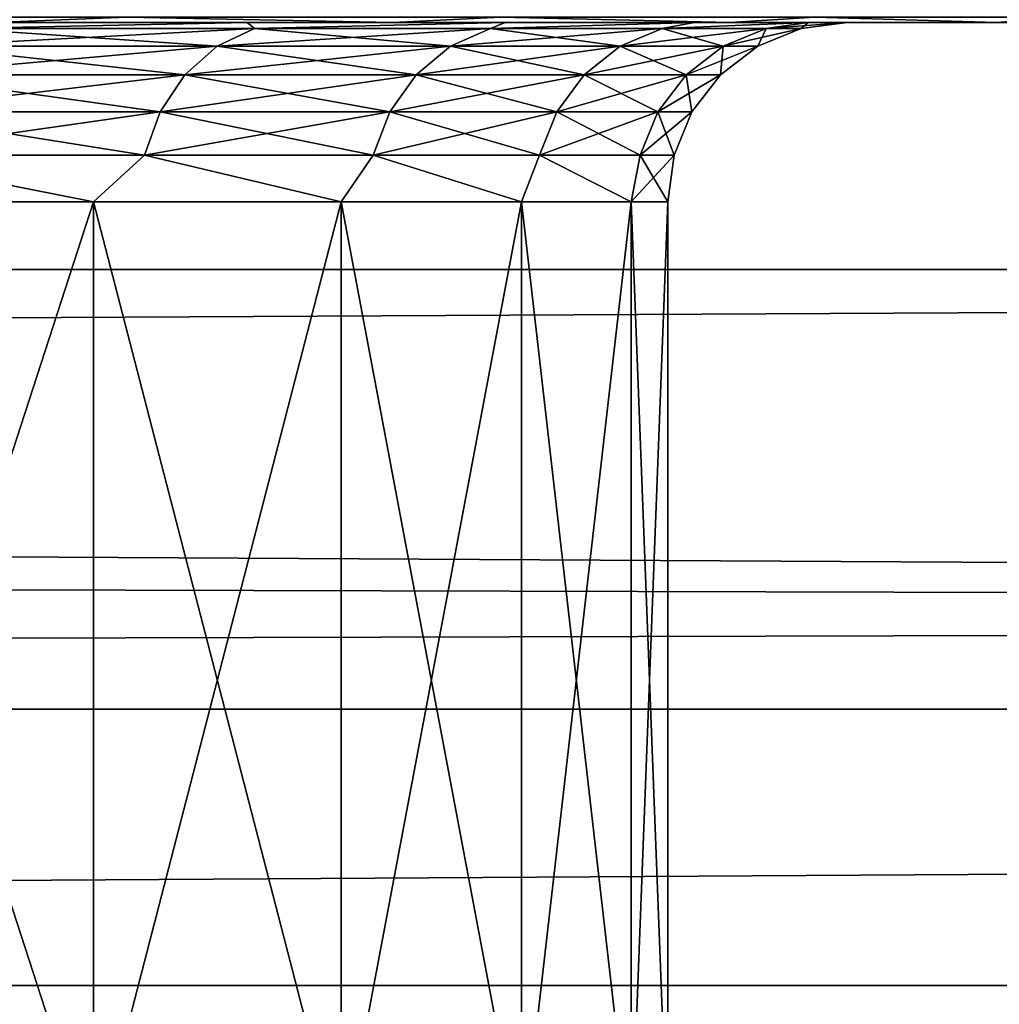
# Model space of a CAD drawing. Header units: metres. Extents: x -150 to 310, y -128 to 84.
# Tile 222 of 465: x 82.02 to 83.65, y 16.96 to 18.6. Entities that reach past the tile are written whole.
import ezdxf

# ---------------------------------------------------------------- set-up
doc = ezdxf.new("R2010")
doc.units = ezdxf.units.M
doc.layers.add('solid_26009703_SW0001', color=7, linetype='CONTINUOUS')
doc.layers.add('solid_26009703_SW0001_01', color=7, linetype='CONTINUOUS')

msp = doc.modelspace()

# ---------------------------------------------------------------- linework, layer by layer
at = {"layer": 'solid_26009703_SW0001'}
for points in [[(97.199997, 18.711138, -9.5338), (76.500267, 18.973419, -9.000519), (-128, 18.185108, -10.501361)], [(97.199997, 18.711138, 9.5338), (-128, 18.185108, 10.501361), (-76.500221, 18.973419, 9.000521)], [(127.5, 18.87756, 13.139169), (-127.5, 18.87756, 13.139169), (-127.5, 17.451437, 14.981567)], [(127.5, 17.451437, 14.981567), (127.5, 18.87756, 13.139169), (-127.5, 17.451437, 14.981567)], [(97.199997, 18.186533, -10.5), (97.199997, 18.711138, -9.5338), (-128, 18.185108, -10.501361)], [(97.199997, 18.711138, 9.5338), (97.199997, 18.186533, 10.5), (-128, 18.185108, 10.501361)], [(97.199997, 18.186533, -10.5), (-128, 18.185108, -10.501361), (-128, 16.990728, -12.341079)], [(97.199997, 17.612082, -11.43742), (97.199997, 18.186533, -10.5), (-128, 16.990728, -12.341079)], [(97.199997, 18.186533, 10.5), (97.199997, 17.612082, 11.43742), (-128, 18.185108, 10.501361)], [(97.199997, 17.612082, 11.43742), (-128, 16.990728, 12.341079), (-128, 18.185108, 10.501361)], [(97.199997, 16.989357, -12.343491), (97.199997, 17.612082, -11.43742), (-128, 16.990728, -12.341079)], [(97.199997, 17.612082, 11.43742), (97.199997, 16.989357, 12.343491), (-128, 16.990728, 12.341079)], [(127.5, 17.451437, 14.981567), (-127.5, 17.451437, 14.981567), (-127.5, 15.846239, 16.670235)], [(127.5, 15.846239, 16.670235), (127.5, 17.451437, 14.981567), (-127.5, 15.846239, 16.670235)], [(97.199997, 16.989357, -12.343491), (-128, 16.990728, -12.341079), (-128, 15.604132, -14.053188)], [(97.199997, 16.320065, 13.215728), (-128, 15.604132, 14.053188), (-128, 16.990728, 12.341079)], [(97.199997, 16.989357, 12.343491), (97.199997, 16.320065, 13.215728), (-128, 16.990728, 12.341079)], [(97.199997, 16.320065, -13.215728), (97.199997, 16.989357, -12.343491), (-128, 15.604132, -14.053188)]]:
    msp.add_3dface(points, dxfattribs=at)
at = {"layer": 'solid_26009703_SW0001_01'}
for points in [[(-127.5, 18.87756, -13.139169), (127.5, 18.87756, -13.139169), (127.5, 17.451437, -14.981567)], [(-127.5, 17.451437, -14.981567), (-127.5, 18.87756, -13.139169), (127.5, 17.451437, -14.981567)], [(81.479752, 18.608858, 6.019481), (81.974503, 18.6, 5.470932), (82.194923, 18.608858, 5.347888)], [(82.194923, 18.608858, -5.347888), (81.974503, 18.6, -5.47093), (81.479752, 18.608858, -6.019481)], [(82.194923, 18.608858, 5.347888), (81.974503, 18.6, 5.470932), (82.639809, 18.6, 4.711994)], [(82.194923, 18.608858, -5.347888), (82.639809, 18.6, -4.711991), (81.974503, 18.6, -5.47093)], [(82.194923, 18.608858, 5.347888), (82.639809, 18.6, 4.711994), (82.820282, 18.608858, 4.591955)], [(82.820282, 18.608858, -4.591955), (82.639809, 18.6, -4.711991), (82.194923, 18.608858, -5.347888)], [(82.820282, 18.608858, 4.591955), (82.639809, 18.6, 4.711994), (83.204231, 18.6, 3.867419)], [(82.820282, 18.608858, -4.591955), (83.204239, 18.6, -3.867416), (82.639809, 18.6, -4.711991)], [(82.820282, 18.608858, 4.591955), (83.204231, 18.6, 3.867419), (83.34597, 18.608858, 3.763605)], [(83.34597, 18.608858, -3.763605), (83.204239, 18.6, -3.867416), (82.820282, 18.608858, -4.591955)], [(83.34597, 18.608858, 3.763605), (83.204231, 18.6, 3.867419), (83.65036, 18.6, 2.961452)], [(83.34597, 18.608858, -3.763605), (83.65036, 18.6, -2.961449), (83.204239, 18.6, -3.867416)], [(83.34597, 18.608858, 3.763605), (83.65036, 18.6, 2.961452), (83.763695, 18.608858, 2.8759)], [(83.763695, 18.608858, -2.8759), (83.65036, 18.6, -2.961449), (83.34597, 18.608858, -3.763605)], [(83.763695, 18.608858, 2.8759), (83.65036, 18.6, 2.961452), (83.976822, 18.6, 2.000648)], [(83.763695, 18.608858, -2.8759), (83.97683, 18.6, -2.000645), (83.65036, 18.6, -2.961449)], [(81.209991, 18.6, 5.041734), (82.639809, 18.6, 4.711994), (81.974503, 18.6, 5.470932)], [(81.209991, 18.6, 5.041734), (81.851433, 18.6, 4.355422), (82.639809, 18.6, 4.711994)], [(81.210045, 18.6, -5.041685), (81.974503, 18.6, -5.47093), (82.639809, 18.6, -4.711991)], [(81.851479, 18.6, -4.355367), (81.210045, 18.6, -5.041685), (82.639809, 18.6, -4.711991)], [(81.851433, 18.6, 4.355422), (83.204231, 18.6, 3.867419), (82.639809, 18.6, 4.711994)], [(81.851433, 18.6, 4.355422), (82.396126, 18.6, 3.583458), (83.204231, 18.6, 3.867419)], [(81.912781, 18.589859, 4.153371), (82.396126, 18.6, 3.583458), (81.851433, 18.6, 4.355422)], [(81.851479, 18.6, -4.355367), (82.639809, 18.6, -4.711991), (83.204239, 18.6, -3.867416)], [(82.396164, 18.6, -3.583396), (81.851479, 18.6, -4.355367), (83.204239, 18.6, -3.867416)], [(81.912781, 18.589859, -4.153371), (81.851479, 18.6, -4.355367), (82.396164, 18.6, -3.583396)], [(81.912781, 18.589859, 4.153371), (82.408592, 18.589859, 3.411329), (82.396126, 18.6, 3.583458)], [(82.408592, 18.589859, -3.411329), (81.912781, 18.589859, -4.153371), (82.396164, 18.6, -3.583396)], [(82.396126, 18.6, 3.583458), (83.65036, 18.6, 2.961452), (83.204231, 18.6, 3.867419)], [(82.396126, 18.6, 3.583458), (82.827988, 18.6, 2.749738), (83.65036, 18.6, 2.961452)], [(82.408592, 18.589859, 3.411329), (82.827988, 18.6, 2.749738), (82.396126, 18.6, 3.583458)], [(82.396164, 18.6, -3.583396), (83.204239, 18.6, -3.867416), (83.65036, 18.6, -2.961449)], [(82.828018, 18.6, -2.749672), (82.396164, 18.6, -3.583396), (83.65036, 18.6, -2.961449)], [(82.408592, 18.589859, -3.411329), (82.396164, 18.6, -3.583396), (82.828018, 18.6, -2.749672)], [(82.408592, 18.589859, 3.411329), (82.803314, 18.589859, 2.610918), (82.827988, 18.6, 2.749738)], [(82.803314, 18.589859, -2.610918), (82.408592, 18.589859, -3.411329), (82.828018, 18.6, -2.749672)], [(82.803314, 18.589859, 2.610918), (83.144493, 18.6, 1.859851), (82.827988, 18.6, 2.749738)], [(82.803314, 18.589859, 2.610918), (83.090179, 18.589859, 1.765834), (83.144493, 18.6, 1.859851)], [(82.803314, 18.589859, -2.610918), (82.828018, 18.6, -2.749672), (83.144508, 18.6, -1.859785)], [(83.090179, 18.589859, -1.765834), (82.803314, 18.589859, -2.610918), (83.144508, 18.6, -1.859785)], [(82.827988, 18.6, 2.749738), (83.976822, 18.6, 2.000648), (83.65036, 18.6, 2.961452)], [(82.827988, 18.6, 2.749738), (83.144493, 18.6, 1.859851), (83.976822, 18.6, 2.000648)], [(82.828018, 18.6, -2.749672), (83.65036, 18.6, -2.961449), (83.97683, 18.6, -2.000645)], [(83.144508, 18.6, -1.859785), (82.828018, 18.6, -2.749672), (83.97683, 18.6, -2.000645)], [(83.090179, 18.589859, 1.765834), (83.334579, 18.6, 0.944832), (83.144493, 18.6, 1.859851)], [(83.090179, 18.589859, 1.765834), (83.26429, 18.589859, 0.890536), (83.334579, 18.6, 0.944832)], [(83.090179, 18.589859, -1.765834), (83.144508, 18.6, -1.859785), (83.334587, 18.6, -0.944788)], [(83.26429, 18.589859, -0.890536), (83.090179, 18.589859, -1.765834), (83.334587, 18.6, -0.944788)], [(83.144493, 18.6, 1.859851), (84.172539, 18.6, 1.015688), (83.976822, 18.6, 2.000648)], [(83.144493, 18.6, 1.859851), (83.334579, 18.6, 0.944832), (84.172539, 18.6, 1.015688)], [(83.144508, 18.6, -1.859785), (83.97683, 18.6, -2.000645), (84.172539, 18.6, -1.015686)], [(83.334587, 18.6, -0.944788), (83.144508, 18.6, -1.859785), (84.172539, 18.6, -1.015686)], [(83.26429, 18.589859, -0.890536), (83.334587, 18.6, -0.944788), (83.400002, 18.6)], [(83.322655, 18.589859), (83.26429, 18.589859, -0.890536), (83.400002, 18.6)], [(83.26429, 18.589859, 0.890536), (83.322655, 18.589859), (83.334579, 18.6, 0.944832)], [(83.322655, 18.589859), (83.400002, 18.6), (83.334579, 18.6, 0.944832)], [(83.334579, 18.6, 0.944832), (83.400002, 18.6), (84.172539, 18.6, 1.015688)], [(83.334587, 18.6, -0.944788), (84.172539, 18.6, -1.015686), (84.239937, 18.6)], [(83.334587, 18.6, -0.944788), (84.239937, 18.6), (83.400002, 18.6)], [(83.400002, 18.6), (84.239937, 18.6), (84.172539, 18.6, 1.015688)], [(81.855293, 18.559925, -4.109264), (81.912781, 18.589859, -4.153371), (82.408592, 18.589859, -3.411329)], [(82.345848, 18.559925, -3.375102), (81.855293, 18.559925, -4.109264), (82.408592, 18.589859, -3.411329)], [(81.855293, 18.559925, 4.109264), (82.345848, 18.559925, 3.375102), (81.912781, 18.589859, 4.153371)], [(82.345848, 18.559925, 3.375102), (82.408592, 18.589859, 3.411329), (81.912781, 18.589859, 4.153371)], [(82.345848, 18.559925, -3.375102), (82.408592, 18.589859, -3.411329), (82.803314, 18.589859, -2.610918)], [(82.736374, 18.559925, -2.583191), (82.345848, 18.559925, -3.375102), (82.803314, 18.589859, -2.610918)], [(82.345848, 18.559925, 3.375102), (82.736374, 18.559925, 2.583191), (82.408592, 18.589859, 3.411329)], [(82.736374, 18.559925, 2.583191), (82.803314, 18.589859, 2.610918), (82.408592, 18.589859, 3.411329)], [(82.736374, 18.559925, -2.583191), (82.803314, 18.589859, -2.610918), (83.090179, 18.589859, -1.765834)], [(83.020195, 18.559925, -1.747081), (82.736374, 18.559925, -2.583191), (83.090179, 18.589859, -1.765834)], [(82.736374, 18.559925, 2.583191), (83.020195, 18.559925, 1.747081), (82.803314, 18.589859, 2.610918)], [(83.020195, 18.559925, 1.747081), (83.090179, 18.589859, 1.765834), (82.803314, 18.589859, 2.610918)], [(83.020195, 18.559925, -1.747081), (83.090179, 18.589859, -1.765834), (83.26429, 18.589859, -0.890536)], [(83.192451, 18.559925, -0.881078), (83.020195, 18.559925, -1.747081), (83.26429, 18.589859, -0.890536)], [(83.020195, 18.559925, 1.747081), (83.192451, 18.559925, 0.881078), (83.090179, 18.589859, 1.765834)], [(83.192451, 18.559925, 0.881078), (83.26429, 18.589859, 0.890536), (83.090179, 18.589859, 1.765834)], [(83.192451, 18.559925, -0.881078), (83.26429, 18.589859, -0.890536), (83.322655, 18.589859)], [(83.250206, 18.559925), (83.192451, 18.559925, -0.881078), (83.322655, 18.589859)], [(83.192451, 18.559925, 0.881078), (83.250206, 18.559925), (83.26429, 18.589859, 0.890536)], [(83.26429, 18.589859, 0.890536), (83.250206, 18.559925), (83.322655, 18.589859)], [(81.805931, 18.512243, -4.071383), (81.855293, 18.559925, -4.109264), (82.345848, 18.559925, -3.375102)], [(82.291962, 18.512243, -3.34399), (81.805931, 18.512243, -4.071383), (82.345848, 18.559925, -3.375102)], [(81.805931, 18.512243, 4.071383), (82.291962, 18.512243, 3.34399), (81.855293, 18.559925, 4.109264)], [(82.291962, 18.512243, 3.34399), (82.345848, 18.559925, 3.375102), (81.855293, 18.559925, 4.109264)], [(82.291962, 18.512243, -3.34399), (82.345848, 18.559925, -3.375102), (82.736374, 18.559925, -2.583191)], [(82.678886, 18.512243, -2.559379), (82.291962, 18.512243, -3.34399), (82.736374, 18.559925, -2.583191)], [(82.291962, 18.512243, 3.34399), (82.678886, 18.512243, 2.559379), (82.345848, 18.559925, 3.375102)], [(82.678886, 18.512243, 2.559379), (82.736374, 18.559925, 2.583191), (82.345848, 18.559925, 3.375102)], [(82.678886, 18.512243, -2.559379), (82.736374, 18.559925, -2.583191), (83.020195, 18.559925, -1.747081)], [(82.960091, 18.512243, -1.730976), (82.678886, 18.512243, -2.559379), (83.020195, 18.559925, -1.747081)], [(82.678886, 18.512243, 2.559379), (82.960091, 18.512243, 1.730976), (82.736374, 18.559925, 2.583191)], [(82.960091, 18.512243, 1.730976), (83.020195, 18.559925, 1.747081), (82.736374, 18.559925, 2.583191)], [(82.960091, 18.512243, -1.730976), (83.020195, 18.559925, -1.747081), (83.192451, 18.559925, -0.881078)], [(83.13076, 18.512243, -0.872956), (82.960091, 18.512243, -1.730976), (83.192451, 18.559925, -0.881078)], [(82.960091, 18.512243, 1.730976), (83.13076, 18.512243, 0.872956), (83.020195, 18.559925, 1.747081)], [(83.13076, 18.512243, 0.872956), (83.192451, 18.559925, 0.881078), (83.020195, 18.559925, 1.747081)], [(83.13076, 18.512243, -0.872956), (83.192451, 18.559925, -0.881078), (83.250206, 18.559925)], [(83.187981, 18.512243), (83.13076, 18.512243, -0.872956), (83.250206, 18.559925)], [(83.13076, 18.512243, 0.872956), (83.187981, 18.512243), (83.192451, 18.559925, 0.881078)], [(83.192451, 18.559925, 0.881078), (83.187981, 18.512243), (83.250206, 18.559925)], [(81.768051, 18.450068, -4.042317), (81.805931, 18.512243, -4.071383), (82.291962, 18.512243, -3.34399)], [(82.25061, 18.450068, -3.320116), (81.768051, 18.450068, -4.042317), (82.291962, 18.512243, -3.34399)], [(81.768051, 18.450068, 4.042317), (82.25061, 18.450068, 3.320116), (81.805931, 18.512243, 4.071383)], [(82.25061, 18.450068, 3.320116), (82.291962, 18.512243, 3.34399), (81.805931, 18.512243, 4.071383)], [(82.25061, 18.450068, -3.320116), (82.291962, 18.512243, -3.34399), (82.678886, 18.512243, -2.559379)], [(82.634773, 18.450068, -2.541107), (82.25061, 18.450068, -3.320116), (82.678886, 18.512243, -2.559379)], [(82.25061, 18.450068, 3.320116), (82.634773, 18.450068, 2.541107), (82.291962, 18.512243, 3.34399)], [(82.634773, 18.450068, 2.541107), (82.678886, 18.512243, 2.559379), (82.291962, 18.512243, 3.34399)], [(82.634773, 18.450068, -2.541107), (82.678886, 18.512243, -2.559379), (82.960091, 18.512243, -1.730976)], [(82.913971, 18.450068, -1.718618), (82.634773, 18.450068, -2.541107), (82.960091, 18.512243, -1.730976)], [(82.634773, 18.450068, 2.541107), (82.913971, 18.450068, 1.718618), (82.678886, 18.512243, 2.559379)], [(82.913971, 18.450068, 1.718618), (82.960091, 18.512243, 1.730976), (82.678886, 18.512243, 2.559379)], [(82.913971, 18.450068, -1.718618), (82.960091, 18.512243, -1.730976), (83.13076, 18.512243, -0.872956)], [(83.08342, 18.450068, -0.866724), (82.913971, 18.450068, -1.718618), (83.13076, 18.512243, -0.872956)], [(82.913971, 18.450068, 1.718618), (83.08342, 18.450068, 0.866724), (82.960091, 18.512243, 1.730976)], [(83.08342, 18.450068, 0.866724), (83.13076, 18.512243, 0.872956), (82.960091, 18.512243, 1.730976)], [(83.08342, 18.450068, -0.866724), (83.13076, 18.512243, -0.872956), (83.187981, 18.512243)], [(83.140228, 18.450068), (83.08342, 18.450068, -0.866724), (83.187981, 18.512243)], [(83.08342, 18.450068, 0.866724), (83.140228, 18.450068), (83.13076, 18.512243, 0.872956)], [(83.13076, 18.512243, 0.872956), (83.140228, 18.450068), (83.187981, 18.512243)], [(81.74424, 18.377645, -4.024048), (81.768051, 18.450068, -4.042317), (82.25061, 18.450068, -3.320116)], [(82.224617, 18.377645, -3.305111), (81.74424, 18.377645, -4.024048), (82.25061, 18.450068, -3.320116)], [(81.74424, 18.377645, 4.024048), (82.224617, 18.377645, 3.305111), (81.768051, 18.450068, 4.042317)], [(82.224617, 18.377645, 3.305111), (82.25061, 18.450068, 3.320116), (81.768051, 18.450068, 4.042317)], [(82.224617, 18.377645, -3.305111), (82.25061, 18.450068, -3.320116), (82.634773, 18.450068, -2.541107)], [(82.607048, 18.377645, -2.529623), (82.224617, 18.377645, -3.305111), (82.634773, 18.450068, -2.541107)], [(82.224617, 18.377645, 3.305111), (82.607048, 18.377645, 2.529623), (82.25061, 18.450068, 3.320116)], [(82.607048, 18.377645, 2.529623), (82.634773, 18.450068, 2.541107), (82.25061, 18.450068, 3.320116)], [(82.607048, 18.377645, -2.529623), (82.634773, 18.450068, -2.541107), (82.913971, 18.450068, -1.718618)], [(82.884987, 18.377645, -1.710851), (82.607048, 18.377645, -2.529623), (82.913971, 18.450068, -1.718618)], [(82.607048, 18.377645, 2.529623), (82.884987, 18.377645, 1.710851), (82.634773, 18.450068, 2.541107)], [(82.884987, 18.377645, 1.710851), (82.913971, 18.450068, 1.718618), (82.634773, 18.450068, 2.541107)], [(82.884987, 18.377645, -1.710851), (82.913971, 18.450068, -1.718618), (83.08342, 18.450068, -0.866724)], [(83.053673, 18.377645, -0.862807), (82.884987, 18.377645, -1.710851), (83.08342, 18.450068, -0.866724)], [(82.884987, 18.377645, 1.710851), (83.053673, 18.377645, 0.862807), (82.913971, 18.450068, 1.718618)], [(83.053673, 18.377645, 0.862807), (83.08342, 18.450068, 0.866724), (82.913971, 18.450068, 1.718618)], [(83.053673, 18.377645, -0.862807), (83.08342, 18.450068, -0.866724), (83.140228, 18.450068)], [(83.110222, 18.377645), (83.053673, 18.377645, -0.862807), (83.140228, 18.450068)], [(83.053673, 18.377645, 0.862807), (83.110222, 18.377645), (83.08342, 18.450068, 0.866724)], [(83.08342, 18.450068, 0.866724), (83.110222, 18.377645), (83.140228, 18.450068)], [(81.74424, 18.377645, -4.024048), (82.139168, 18.299999, -3.429255), (81.619698, 18.299999, -4.165181)], [(81.74424, 18.377645, 4.024048), (81.619698, 18.299999, 4.165181), (82.139168, 18.299999, 3.429255)], [(82.224617, 18.377645, -3.305111), (82.139168, 18.299999, -3.429255), (81.74424, 18.377645, -4.024048)], [(81.74424, 18.377645, 4.024048), (82.139168, 18.299999, 3.429255), (82.224617, 18.377645, 3.305111)], [(82.224617, 18.377645, -3.305111), (82.553596, 18.299999, -2.629448), (82.139168, 18.299999, -3.429255)], [(82.224617, 18.377645, 3.305111), (82.139168, 18.299999, 3.429255), (82.553596, 18.299999, 2.629447)], [(82.607048, 18.377645, -2.529623), (82.553596, 18.299999, -2.629448), (82.224617, 18.377645, -3.305111)], [(82.224617, 18.377645, 3.305111), (82.553596, 18.299999, 2.629447), (82.607048, 18.377645, 2.529623)], [(82.607048, 18.377645, -2.529623), (82.855255, 18.299999, -1.780659), (82.553596, 18.299999, -2.629448)], [(82.607048, 18.377645, 2.529623), (82.553596, 18.299999, 2.629447), (82.855255, 18.299999, 1.780658)], [(82.884987, 18.377645, -1.710851), (82.855255, 18.299999, -1.780659), (82.607048, 18.377645, -2.529623)], [(82.607048, 18.377645, 2.529623), (82.855255, 18.299999, 1.780658), (82.884987, 18.377645, 1.710851)], [(82.884987, 18.377645, -1.710851), (83.038528, 18.299999, -0.8987), (82.855255, 18.299999, -1.780659)], [(82.884987, 18.377645, 1.710851), (82.855255, 18.299999, 1.780658), (83.038528, 18.299999, 0.8987)], [(83.053673, 18.377645, -0.862807), (83.038528, 18.299999, -0.8987), (82.884987, 18.377645, -1.710851)], [(82.884987, 18.377645, 1.710851), (83.038528, 18.299999, 0.8987), (83.053673, 18.377645, 0.862807)], [(83.110222, 18.377645), (83.099998, 18.299999), (83.038528, 18.299999, -0.8987)], [(83.053673, 18.377645, 0.862807), (83.038528, 18.299999, 0.8987), (83.099998, 18.299999)], [(83.110222, 18.377645), (83.038528, 18.299999, -0.8987), (83.053673, 18.377645, -0.862807)], [(83.053673, 18.377645, 0.862807), (83.099998, 18.299999), (83.110222, 18.377645)], [(82.139168, 18.299999, -3.429255), (82.139168, 16.700001, -3.429255), (81.619698, 16.700001, -4.165181)], [(81.619698, 18.299999, -4.165181), (82.139168, 18.299999, -3.429255), (81.619698, 16.700001, -4.165181)], [(81.619698, 18.299999, 4.165181), (81.619698, 16.700001, 4.165181), (82.139168, 16.700001, 3.429255)], [(82.139168, 18.299999, 3.429255), (81.619698, 18.299999, 4.165181), (82.139168, 16.700001, 3.429255)], [(82.553596, 18.299999, -2.629448), (82.553596, 16.700001, -2.629448), (82.139168, 16.700001, -3.429255)], [(82.139168, 18.299999, -3.429255), (82.553596, 18.299999, -2.629448), (82.139168, 16.700001, -3.429255)], [(82.139168, 18.299999, 3.429255), (82.139168, 16.700001, 3.429255), (82.553596, 16.700001, 2.629447)], [(82.553596, 18.299999, 2.629447), (82.139168, 18.299999, 3.429255), (82.553596, 16.700001, 2.629447)], [(82.855255, 18.299999, -1.780659), (82.855255, 16.700001, -1.780659), (82.553596, 16.700001, -2.629448)], [(82.553596, 18.299999, -2.629448), (82.855255, 18.299999, -1.780659), (82.553596, 16.700001, -2.629448)], [(82.553596, 18.299999, 2.629447), (82.553596, 16.700001, 2.629447), (82.855255, 16.700001, 1.780658)], [(82.855255, 18.299999, 1.780658), (82.553596, 18.299999, 2.629447), (82.855255, 16.700001, 1.780658)], [(83.038528, 18.299999, -0.8987), (83.038528, 16.700001, -0.8987), (82.855255, 16.700001, -1.780659)], [(82.855255, 18.299999, -1.780659), (83.038528, 18.299999, -0.8987), (82.855255, 16.700001, -1.780659)], [(82.855255, 18.299999, 1.780658), (82.855255, 16.700001, 1.780658), (83.038528, 16.700001, 0.8987)], [(83.038528, 18.299999, 0.8987), (82.855255, 18.299999, 1.780658), (83.038528, 16.700001, 0.8987)], [(83.099998, 18.299999), (83.099998, 16.700001), (83.038528, 16.700001, -0.8987)], [(83.038528, 18.299999, -0.8987), (83.099998, 18.299999), (83.038528, 16.700001, -0.8987)], [(83.038528, 18.299999, 0.8987), (83.099998, 16.700001), (83.099998, 18.299999)], [(83.038528, 18.299999, 0.8987), (83.038528, 16.700001, 0.8987), (83.099998, 16.700001)], [(-127.5, 17.451437, -14.981567), (127.5, 17.451437, -14.981567), (127.5, 15.846239, -16.670235)], [(-127.5, 15.846239, -16.670235), (-127.5, 17.451437, -14.981567), (127.5, 15.846239, -16.670235)]]:
    msp.add_3dface(points, dxfattribs=at)

doc.saveas('drawing.dxf')
